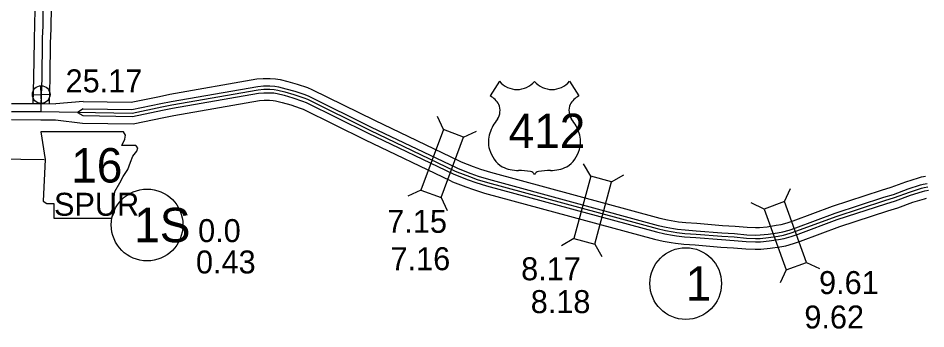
# Model space of a CAD drawing. Extents: x -83719 to 153526, y -11835 to 11446.
# Drawn here: x 5183 to 5740, y -768 to -578 of the extents above; entities that cross this region are included whole.
import ezdxf

# ---------------------------------------------------------------- set-up
doc = ezdxf.new("R2010")
doc.units = 0
for name, color, linetype in [('Level 10', 7, 'Continuous'), ('Level 15', 7, 'Continuous'), ('Level 20', 7, 'Continuous'), ('Level 21', 7, 'Continuous'), ('Level 22', 7, 'Continuous'), ('Level 25', 7, 'Continuous'), ('Level 26', 7, 'Continuous'), ('Level 27', 7, 'Continuous'), ('Level 58', 7, 'Continuous'), ('Level 59', 7, 'Continuous')]:
    doc.layers.add(name, color=color, linetype=linetype)

msp = doc.modelspace()

# ---------------------------------------------------------------- linework, layer by layer
at = {"layer": 'Level 10'}
for points in [[(5193.2, -546.98), (5192.97, -554.86), (5192.76, -571.44), (5192.61, -582.5), (5192.35, -589.5), (5192.26, -591.48), (5191.97, -614.19), (5191.54, -629.94)], [(5203.2, -547.28), (5202.97, -555.07), (5202.76, -571.58), (5202.6, -582.76), (5202.34, -589.91), (5202.26, -591.78), (5201.97, -614.39), (5201.54, -630.03)]]:
    msp.add_lwpolyline(points, dxfattribs=at)
at = {"layer": 'Level 15'}
for p, q in [((5222.34, -628.69), (5205.58, -630.1)), ((5205.43, -640.09), (5222.13, -642.02))]:
    msp.add_line(p, q, dxfattribs=at)
for points in [[(5251.96, -629.15), (5269.31, -625.59), (5275.7, -624.25), (5329.08, -614.93), (5333.04, -614.61), (5337.3, -614.62), (5340.6, -614.8), (5343.34, -615.29), (5348.05, -616.46), (5353.82, -618.1), (5360.26, -620.24), (5362.96, -621.33), (5401.36, -640.3), (5453.43, -665.16), (5454.56, -665.69), (5462.04, -668.59), (5466.48, -670.16), (5472.59, -672.07), (5576.61, -700.26), (5581.32, -701.3), (5585.87, -702.12), (5588.04, -702.47), (5592.58, -702.97), (5599.35, -703.45), (5615.11, -704.72), (5622.84, -705.2), (5630.3, -705.86), (5635.4, -706.07), (5637.9, -706.03), (5642.61, -705.55), (5648.1, -704.69), (5651.09, -704.14), (5654.76, -703.17), (5658.55, -701.84), (5682.72, -692.9), (5712.78, -683.05), (5718.66, -681.38), (5727.72, -677.95), (5735.48, -675.55), (5737.41, -675.03), (5739.88, -674.54)], [(5252.39, -633.74), (5270.24, -630.08), (5276.56, -628.75), (5329.66, -619.48), (5333.22, -619.19), (5337.16, -619.2), (5340.06, -619.36), (5342.38, -619.78), (5346.87, -620.89), (5352.47, -622.48), (5358.67, -624.55), (5361.08, -625.52), (5399.36, -644.43), (5451.48, -669.31), (5452.77, -669.91), (5460.45, -672.88), (5465.03, -674.51), (5471.31, -676.47), (5575.52, -704.72), (5580.42, -705.8), (5585.1, -706.64), (5587.43, -707.01), (5592.16, -707.54), (5599.01, -708.02), (5614.78, -709.3), (5622.5, -709.77), (5630, -710.44), (5635.34, -710.65), (5638.17, -710.61), (5643.2, -710.09), (5648.87, -709.21), (5652.1, -708.62), (5656.11, -707.56), (5660.11, -706.15), (5684.22, -697.23), (5714.12, -687.43), (5720.1, -685.73), (5729.21, -682.29), (5736.74, -679.95), (5738.45, -679.5), (5740.78, -679.04)], [(5252.78, -637.91), (5271.09, -634.16), (5277.35, -632.84), (5330.19, -623.62), (5333.39, -623.36), (5337.04, -623.37), (5339.57, -623.51), (5341.51, -623.86), (5345.8, -624.91), (5351.24, -626.47), (5357.24, -628.46), (5359.38, -629.32), (5397.54, -648.17), (5449.72, -673.09), (5451.15, -673.75), (5458.99, -676.79), (5463.71, -678.47), (5470.14, -680.47), (5574.52, -708.76), (5579.6, -709.89), (5584.4, -710.75), (5586.87, -711.14), (5591.79, -711.69), (5598.69, -712.17), (5614.49, -713.45), (5622.19, -713.92), (5629.73, -714.59), (5635.29, -714.82), (5638.42, -714.77), (5643.73, -714.23), (5649.56, -713.32), (5653.01, -712.69), (5657.34, -711.54), (5661.52, -710.07), (5685.6, -701.16), (5715.34, -691.42), (5721.41, -689.69), (5730.56, -686.23), (5737.89, -683.96), (5739.39, -683.56), (5741.59, -683.12)], [(5178.49, -629.89), (5196.52, -629.95), (5205.58, -630.1)], [(5222.34, -628.69), (5251.96, -629.15)], [(5253.21, -642.5), (5272.02, -638.65), (5278.22, -637.34), (5330.77, -628.17), (5333.57, -627.94), (5336.91, -627.95), (5339.04, -628.07), (5340.56, -628.34), (5344.62, -629.34), (5349.89, -630.85), (5355.66, -632.76), (5357.51, -633.51), (5395.54, -652.3), (5447.77, -677.24), (5449.36, -677.97), (5457.4, -681.09), (5462.26, -682.81), (5468.86, -684.87), (5573.43, -713.22), (5578.7, -714.38), (5583.64, -715.27), (5586.25, -715.69), (5591.38, -716.25), (5598.35, -716.74), (5614.16, -718.02), (5621.84, -718.49), (5629.44, -719.17), (5635.23, -719.41), (5638.69, -719.35), (5644.32, -718.77), (5650.33, -717.84), (5654.01, -717.17), (5658.69, -715.92), (5663.08, -714.38), (5687.11, -705.49), (5716.68, -695.8), (5722.85, -694.05), (5732.05, -690.56), (5739.15, -688.36), (5740.42, -688.03)], [(5222.36, -633.27), (5218.88, -635.54), (5222.2, -637.44)], [(5222.36, -633.27), (5252.39, -633.74)], [(5178.45, -639.89), (5196.42, -639.95), (5205.43, -640.09)], [(5222.2, -637.44), (5252.78, -637.91)], [(5222.13, -642.02), (5253.21, -642.5)]]:
    msp.add_lwpolyline(points, dxfattribs=at)
at = {"layer": 'Level 20'}
for p, q in [((5443.67, -645.98), (5440, -637.98)), ((5456.04, -650.58), (5464.04, -646.92)), ((5534.16, -674.6), (5529.77, -666.97)), ((5546.91, -678.02), (5554.54, -673.63)), ((5429.87, -683.1), (5421.87, -686.77)), ((5653.15, -690.18), (5656.87, -682.2)), ((5442.24, -687.7), (5445.91, -695.7)), ((5640.74, -694.69), (5632.77, -690.97)), ((5523.89, -712.84), (5516.26, -717.24)), ((5536.64, -716.27), (5541.03, -723.89)), ((5666.69, -727.39), (5674.66, -731.11)), ((5654.28, -731.9), (5650.56, -739.88))]:
    msp.add_line(p, q, dxfattribs=at)
for points in [[(5442.24, -687.7), (5456.04, -650.58), (5443.67, -645.98), (5429.87, -683.1)], [(5536.64, -716.27), (5546.91, -678.02), (5534.16, -674.6), (5523.89, -712.84)], [(5666.69, -727.39), (5653.15, -690.18), (5640.74, -694.69), (5654.28, -731.9)]]:
    msp.add_lwpolyline(points, close=True, dxfattribs=at)
at = {"layer": 'Level 21'}
msp.add_line((5198.39, -664.58), (5095.94, -662.59), dxfattribs=at)
msp.add_lwpolyline([(5196.5, -647.34), (5199.04, -664.26), (5197.91, -689.92), (5200.17, -691.33), (5204.4, -691.33), (5204.4, -700.35), (5239.93, -700.35), (5241.62, -696.69), (5241.05, -690.76), (5241.9, -684), (5245, -678.64), (5246.98, -674.69), (5249.8, -670.46), (5251.49, -665.95), (5252.9, -662.29), (5255.43, -659.18), (5256, -657.21), (5254.87, -655.8), (5246.13, -655.8), (5248.1, -651.85), (5248.39, -649.32), (5247.22, -647.37)], close=True, dxfattribs=at)
at = {"layer": 'Level 22'}
for p, q in [((5478.19, -616.39), (5472.42, -625.31)), ((5521.09, -616.39), (5526.86, -625.31))]:
    msp.add_line(p, q, dxfattribs=at)
for centre, radius, start, end in [((5488.94, -607.35), 14.04, 220.075, 319.6701), ((5510.35, -607.35), 14.04, 220.3299, 319.925), ((5464.89, -638.27), 14.99, 30.7809, 59.9883), ((5534.4, -638.27), 14.99, 120.0117, 149.2191), ((5468.18, -634.31), 10.28, 328.8105, 21.2108), ((5531.1, -634.31), 10.28, 158.7892, 211.1895), ((5495.05, -655.38), 23.97, 138.9565, 162.6913), ((5504.23, -655.38), 23.97, 17.3087, 41.0435), ((5487.14, -653.41), 15.84, 160.9576, 197.3819), ((5512.14, -653.41), 15.84, 342.6181, 19.0424), ((5489.72, -653.37), 18.33, 195.1074, 237.1312), ((5509.57, -653.37), 18.33, 302.8688, 344.8926), ((5490.06, -647.59), 23.53, 244.0771, 269.5779), ((5509.22, -647.59), 23.53, 270.4221, 295.9229), ((5490.6, -714.23), 43.11, 81.1942, 90.9539), ((5496, -675.58), 4.13, 28.0342, 72.9864), ((5503.29, -675.58), 4.13, 107.0136, 151.9658), ((5508.68, -714.23), 43.11, 89.0461, 98.8058)]:
    msp.add_arc(centre, radius, start, end, dxfattribs=at)
at = {"layer": 'Level 26'}
for p, q in [((5191.22, -624.61), (5202.07, -624.36)), ((5196.77, -629.91), (5196.52, -619.06))]:
    msp.add_line(p, q, dxfattribs=at)
msp.add_circle((5196.65, -624.48), 5.43, dxfattribs=at)
at = {"layer": 'Level 27'}
for centre in [(5261.68, -704.49), (5592.5, -740.42)]:
    msp.add_circle(centre, 22, dxfattribs=at)
at = {"layer": 'Level 59'}
for points in [[(5198.2, -547.13), (5197.97, -554.96), (5197.76, -571.51), (5197.6, -582.63), (5197.35, -589.71), (5197.26, -591.63), (5196.97, -614.29), (5196.53, -630.5), (5196.38, -634.95)], [(5252.59, -635.83), (5270.67, -632.12), (5276.96, -630.79), (5329.92, -621.55), (5333.31, -621.27), (5337.1, -621.28), (5339.82, -621.44), (5341.95, -621.82), (5346.34, -622.9), (5351.86, -624.47), (5357.96, -626.5), (5360.23, -627.42), (5398.45, -646.3), (5450.6, -671.2), (5451.96, -671.83), (5459.72, -674.84), (5464.37, -676.49), (5470.72, -678.47), (5575.02, -706.74), (5580.01, -707.84), (5584.75, -708.69), (5587.15, -709.08), (5591.98, -709.61), (5598.85, -710.09), (5614.63, -711.37), (5622.34, -711.85), (5629.87, -712.52), (5635.31, -712.74), (5638.29, -712.69), (5643.46, -712.16), (5649.22, -711.27), (5652.55, -710.65), (5656.72, -709.55), (5660.81, -708.11), (5684.91, -699.2), (5714.73, -689.42), (5720.75, -687.71), (5729.89, -684.26), (5737.31, -681.95), (5738.92, -681.53), (5741.18, -681.08)], [(5178.47, -634.89), (5196.47, -634.95), (5252.59, -635.83)]]:
    msp.add_lwpolyline(points, dxfattribs=at)

# ---------------------------------------------------------------- texts
at = {"layer": 'Level 21'}
for s, height, p in [('16', 21.12, (5215.09, -678.45)), ('SPUR', 14.08, (5204.53, -698.83))]:
    msp.add_text(s, height=height, dxfattribs=at).set_placement(p)
at = {"layer": 'Level 22'}
msp.add_text('412', height=21.12, dxfattribs=at).set_placement((5483.74, -657.36))
at = {"layer": 'Level 25'}
for s, p in [('25.17', (5211.65, -623.14)), ('0.0', (5293.05, -714.97)), ('0.43', (5291.72, -734.2))]:
    msp.add_text(s, height=14.08, dxfattribs=at).set_placement(p)
at = {"layer": 'Level 27'}
for s, p in [('1S', (5253.8, -715.05)), ('1', (5592.5, -750.98))]:
    msp.add_text(s, height=21.12, dxfattribs=at).set_placement(p)
at = {"layer": 'Level 58'}
for s, p in [('7.15', (5409.23, -709.29)), ('7.16', (5411.25, -732.22)), ('8.17', (5491.44, -738.38)), ('9.61', (5674.39, -746.84)), ('8.18', (5497.34, -758.52)), ('9.62', (5665.38, -767.96))]:
    msp.add_text(s, height=14.08, dxfattribs=at).set_placement(p)

doc.saveas('drawing.dxf')
